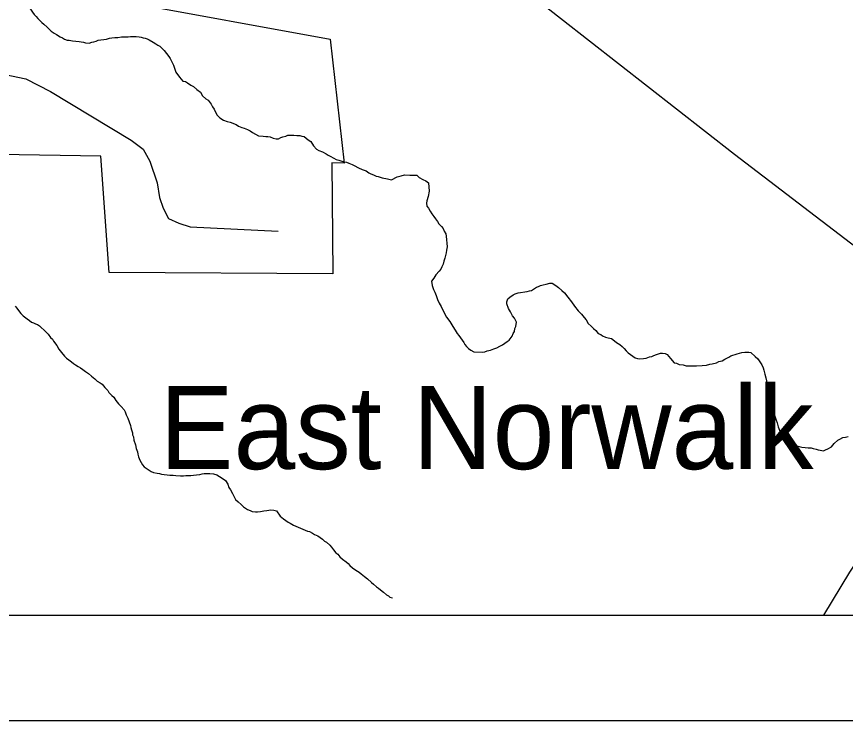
# Model space of a CAD drawing. Extents: x 0 to 34, y 0 to 22.
# Drawn here: x 25.622 to 26.411, y 14 to 14.67 of the extents above; entities that cross this region are included whole.
import ezdxf

# ---------------------------------------------------------------- set-up
doc = ezdxf.new("R2010")
doc.units = 0
for name, color, linetype in [('GM_X_City_Street', 7, 'Continuous'), ('GM_X_Corporation', 7, 'Continuous'), ('GM_X_Minor_River', 7, 'Continuous'), ('GM_X_State_Route', 7, 'Continuous'), ('GM_X_Unincorporated_Text', 7, 'Continuous'), ('SH_Cut_Line', 7, 'Continuous'), ('SH_Data', 7, 'Continuous')]:
    doc.layers.add(name, color=color, linetype=linetype)

msp = doc.modelspace()

# ---------------------------------------------------------------- linework, layer by layer
at = {"layer": 'GM_X_City_Street'}
msp.add_lwpolyline([(25.59921, 14.61714), (25.63125, 14.61028), (25.65471, 14.59826), (25.7314, 14.5519), (25.74284, 14.54332), (25.74914, 14.53188), (25.756, 14.51128), (25.7583, 14.49754), (25.76173, 14.48724), (25.76688, 14.47751), (25.77661, 14.47293), (25.78748, 14.4695), (25.87104, 14.46549)], dxfattribs=at)
at = {"layer": 'GM_X_Corporation'}
msp.add_lwpolyline([(25.52861, 15.36208), (25.72357, 15.36294), (25.72324, 14.99249), (25.72561, 14.6835), (25.92059, 14.64801), (25.93388, 14.53019), (25.92219, 14.53054), (25.92313, 14.42488), (25.71039, 14.42598), (25.70241, 14.53671), (25.44963, 14.54102)], dxfattribs=at)
at = {"layer": 'GM_X_Minor_River'}
for points in [[(25.62005, 14.69742), (25.62272, 14.69401), (25.62463, 14.69097), (25.62692, 14.68832), (25.62882, 14.68566), (25.63111, 14.68225), (25.63378, 14.67921), (25.63569, 14.67656), (25.6376, 14.6739), (25.63912, 14.67162), (25.64103, 14.66973), (25.64255, 14.66783), (25.64446, 14.66594), (25.64636, 14.66404), (25.64826, 14.66252), (25.65131, 14.65949), (25.65512, 14.6557), (25.65817, 14.65381), (25.66045, 14.65267)], [(25.66045, 14.65267), (25.66388, 14.6504), (25.66616, 14.64927), (25.66806, 14.64813), (25.67034, 14.647), (25.67224, 14.647), (25.67566, 14.64663), (25.68174, 14.64589), (25.68364, 14.64551), (25.68592, 14.64514), (25.68782, 14.64476), (25.69124, 14.64439), (25.6939, 14.64516), (25.6958, 14.64554), (25.69807, 14.64631), (25.69997, 14.64708), (25.70262, 14.64746), (25.70528, 14.64785), (25.70794, 14.64824), (25.7106, 14.649), (25.71287, 14.64939), (25.71591, 14.64978), (25.71857, 14.64979), (25.72199, 14.65017), (25.72427, 14.65018), (25.72655, 14.65019), (25.72844, 14.65019), (25.73072, 14.65058), (25.73414, 14.65059), (25.73604, 14.65059), (25.73908, 14.65022), (25.74098, 14.64984), (25.74288, 14.64947), (25.74478, 14.64909), (25.74668, 14.64834), (25.74858, 14.64758), (25.75239, 14.64531), (25.75467, 14.6438), (25.75657, 14.64228), (25.75848, 14.64153), (25.76267, 14.63736), (25.76496, 14.63432), (25.76724, 14.63167), (25.76839, 14.62977), (25.77145, 14.62331), (25.77221, 14.62142), (25.77374, 14.61686), (25.77718, 14.61193), (25.78061, 14.60813), (25.78289, 14.60776), (25.78479, 14.60662), (25.78822, 14.60435), (25.7905, 14.60322), (25.79393, 14.60018), (25.79735, 14.59753), (25.79926, 14.59412), (25.80231, 14.59146), (25.80459, 14.58995), (25.80726, 14.58615), (25.80879, 14.58388), (25.81032, 14.5816), (25.81146, 14.57856), (25.81299, 14.57591), (25.81566, 14.57325), (25.81908, 14.57098), (25.82251, 14.56985), (25.82555, 14.5691), (25.83125, 14.56683), (25.83353, 14.56532), (25.83658, 14.56418), (25.83886, 14.56343), (25.8419, 14.5623), (25.84456, 14.56078), (25.84685, 14.55927), (25.84951, 14.55776), (25.85256, 14.55624), (25.85673, 14.55587), (25.85939, 14.5555), (25.86129, 14.55551), (25.86357, 14.55513), (25.86623, 14.554), (25.86928, 14.55325), (25.87156, 14.55325), (25.87383, 14.5544), (25.87573, 14.55516), (25.87838, 14.55593), (25.88028, 14.55669), (25.8837, 14.5567), (25.88598, 14.55671), (25.88902, 14.55634), (25.89167, 14.55634), (25.89357, 14.55597), (25.89585, 14.5556), (25.89966, 14.55219), (25.90233, 14.55067), (25.90462, 14.5465), (25.90767, 14.54346), (25.90995, 14.54233), (25.91337, 14.54082), (25.9168, 14.53892), (25.9187, 14.53779)], [(25.9187, 14.53779), (25.9206, 14.53665), (25.92403, 14.53476), (25.92631, 14.53363), (25.92897, 14.53287), (25.93353, 14.53136), (25.93619, 14.53099), (25.93847, 14.53024), (25.94152, 14.52873), (25.94342, 14.52797), (25.9476, 14.5257), (25.95102, 14.52419), (25.95293, 14.52343), (25.95483, 14.52268), (25.95749, 14.52079), (25.95939, 14.52003), (25.96167, 14.5189), (25.96434, 14.51776), (25.96624, 14.51739), (25.97004, 14.51626), (25.97498, 14.51513), (25.97878, 14.51438), (25.98447, 14.51705), (25.98826, 14.5182), (25.9913, 14.51897), (25.99624, 14.51861), (26.0008, 14.51862), (26.00308, 14.51862), (26.00536, 14.51635), (26.00879, 14.51446), (26.01145, 14.51332), (26.01411, 14.51143), (26.0149, 14.50345), (26.01377, 14.49851), (26.01265, 14.49432), (26.01227, 14.49204), (26.01266, 14.48938), (26.01419, 14.48748), (26.01571, 14.48444), (26.01724, 14.48179), (26.01915, 14.47951), (26.02067, 14.47723), (26.02258, 14.47458), (26.02411, 14.4723), (26.02639, 14.47003), (26.02792, 14.46813), (26.02907, 14.46547), (26.0306, 14.46282), (26.03098, 14.46054), (26.03177, 14.45065), (26.0314, 14.44723), (26.03103, 14.44495), (26.03028, 14.44229), (26.02953, 14.43962), (26.02878, 14.43696), (26.02803, 14.43392), (26.02689, 14.43163), (26.02576, 14.42935), (26.02425, 14.42745), (26.02122, 14.42402), (26.01933, 14.42059), (26.01706, 14.41792), (26.01746, 14.41374), (26.01899, 14.40994), (26.02013, 14.40729), (26.02128, 14.40425), (26.02281, 14.40045), (26.02434, 14.39704), (26.02625, 14.39362), (26.02854, 14.38906), (26.03122, 14.38375), (26.03427, 14.37958), (26.03732, 14.37464), (26.03961, 14.37122), (26.04152, 14.36819), (26.04305, 14.36629), (26.04457, 14.36402), (26.0461, 14.36174), (26.04763, 14.35946), (26.04877, 14.35756), (26.0503, 14.35567), (26.0522, 14.35377), (26.05449, 14.35226), (26.05715, 14.35074), (26.06513, 14.35038), (26.06778, 14.35077), (26.07006, 14.35154), (26.0731, 14.35231), (26.07613, 14.35345), (26.07917, 14.3546), (26.08182, 14.35613), (26.08447, 14.35728), (26.08675, 14.3588), (26.08902, 14.36033), (26.09092, 14.36186), (26.09357, 14.36567), (26.0947, 14.36795), (26.09583, 14.36985), (26.0962, 14.3729), (26.09733, 14.3748), (26.0977, 14.37898)], [(26.0977, 14.37898), (26.09579, 14.38278), (26.09388, 14.38505), (26.09197, 14.38885), (26.09007, 14.39189), (26.08853, 14.39644), (26.08853, 14.39834), (26.08966, 14.40101), (26.09155, 14.40254), (26.09458, 14.40482), (26.09648, 14.40597), (26.09951, 14.40674), (26.10787, 14.4079), (26.11014, 14.40866), (26.11204, 14.40905), (26.11507, 14.41096), (26.11697, 14.4121), (26.11887, 14.41287), (26.12076, 14.41364), (26.12304, 14.4144), (26.12607, 14.41517), (26.12949, 14.41594), (26.13177, 14.41594), (26.13519, 14.41367), (26.13786, 14.41178), (26.14091, 14.40913), (26.14357, 14.40685), (26.14662, 14.40268), (26.15005, 14.39813), (26.15311, 14.39395), (26.15654, 14.38978), (26.15959, 14.38637), (26.16225, 14.38333), (26.16416, 14.38106), (26.16607, 14.37764), (26.16874, 14.37499), (26.17102, 14.37271), (26.17331, 14.37082), (26.1756, 14.36816), (26.17788, 14.36703), (26.17978, 14.36589), (26.18244, 14.36476), (26.1851, 14.36401), (26.18814, 14.36325), (26.19119, 14.36098), (26.19309, 14.35947), (26.19614, 14.35757), (26.19842, 14.35568), (26.20033, 14.35378), (26.20223, 14.35151), (26.20414, 14.34961), (26.21061, 14.34507), (26.21289, 14.34431), (26.21517, 14.34394), (26.21859, 14.34433), (26.22124, 14.34471), (26.22428, 14.34586), (26.22656, 14.34625), (26.22845, 14.34701), (26.23111, 14.34816), (26.2349, 14.34931), (26.2368, 14.34932), (26.23908, 14.34894), (26.24098, 14.34819), (26.24441, 14.3444), (26.24785, 14.34022), (26.25012, 14.33985), (26.25241, 14.33871), (26.25621, 14.33834), (26.25925, 14.33721), (26.26343, 14.33722), (26.26722, 14.33723), (26.26912, 14.33724), (26.27444, 14.33763), (26.27862, 14.33802), (26.28165, 14.33879), (26.28393, 14.33918), (26.2881, 14.34033), (26.29038, 14.34147), (26.29341, 14.34224), (26.29607, 14.34377), (26.29796, 14.34454), (26.29986, 14.34568), (26.30176, 14.34683), (26.30783, 14.34874), (26.312, 14.3499), (26.31504, 14.35028), (26.31694, 14.35029), (26.31884, 14.35029), (26.32074, 14.34992), (26.32493, 14.34613), (26.32721, 14.34385), (26.32912, 14.3412), (26.33103, 14.33816), (26.33256, 14.33551), (26.33294, 14.33322), (26.33409, 14.32943), (26.33486, 14.32601), (26.33563, 14.32297), (26.33602, 14.32031), (26.33641, 14.31727)], [(25.62099, 14.39407), (25.62252, 14.39218), (25.62404, 14.3899), (25.62633, 14.38725), (25.62862, 14.38497), (25.63242, 14.38194), (25.63471, 14.38042), (25.63661, 14.37891), (25.63851, 14.37815), (25.64041, 14.3774), (25.64232, 14.37664), (25.64422, 14.37551), (25.65031, 14.36982), (25.65222, 14.36754), (25.65451, 14.36413), (25.65641, 14.36261), (25.65756, 14.36072), (25.66061, 14.35654), (25.66252, 14.35313), (25.66519, 14.35009), (25.66785, 14.34668), (25.66976, 14.34478), (25.67205, 14.34289), (25.67471, 14.34099), (25.67661, 14.33948), (25.67852, 14.33834), (25.6808, 14.33683), (25.68308, 14.33531), (25.68537, 14.3338), (25.68803, 14.3319), (25.6907, 14.33001), (25.69374, 14.32736), (25.69679, 14.32509), (25.69907, 14.32281), (25.70174, 14.3213), (25.70364, 14.31978), (25.70631, 14.31675), (25.70898, 14.31372), (25.71012, 14.31182), (25.71279, 14.30916), (25.71469, 14.30765), (25.7166, 14.30423), (25.71927, 14.3012), (25.72194, 14.29854), (25.72461, 14.29551), (25.72575, 14.29361), (25.72652, 14.29057), (25.72805, 14.28754), (25.73073, 14.2807), (25.73111, 14.2788), (25.7315, 14.27652), (25.73265, 14.27348), (25.73266, 14.27158), (25.73342, 14.26968), (25.73381, 14.26664), (25.73535, 14.26208), (25.73612, 14.25867), (25.73726, 14.25563), (25.73765, 14.25335), (25.73842, 14.25069), (25.73957, 14.24765), (25.74071, 14.24537), (25.74224, 14.2431), (25.74376, 14.2412), (25.74643, 14.2393), (25.75024, 14.23665), (25.75252, 14.2359), (25.75594, 14.23515), (25.75822, 14.23477), (25.76012, 14.2344), (25.76278, 14.23403), (25.76544, 14.23365), (25.7681, 14.23328)], [(26.33641, 14.31727), (26.33718, 14.31423), (26.33757, 14.31157), (26.33834, 14.30815), (26.33911, 14.30435), (26.33988, 14.30017), (26.34103, 14.29637), (26.34218, 14.29295), (26.34333, 14.29029), (26.3441, 14.28764), (26.34486, 14.28574), (26.34563, 14.28308), (26.34678, 14.27928), (26.34793, 14.27624), (26.34832, 14.27434), (26.34946, 14.2713), (26.35175, 14.26789), (26.35366, 14.26561), (26.36089, 14.26183), (26.36431, 14.26108), (26.36659, 14.26071), (26.36925, 14.25995), (26.37229, 14.25958), (26.37533, 14.25921), (26.37799, 14.25922), (26.37989, 14.25884), (26.38293, 14.25809), (26.38483, 14.25733), (26.38673, 14.25696), (26.38977, 14.25659), (26.39167, 14.25735), (26.39394, 14.2585), (26.39735, 14.26041), (26.4, 14.26346), (26.40341, 14.26651), (26.40531, 14.26765), (26.40834, 14.26918), (26.41062, 14.26957), (26.41328, 14.26995)], [(25.7681, 14.23328), (25.77114, 14.23329), (25.7738, 14.23291), (25.77835, 14.23255), (25.78101, 14.23255), (25.78329, 14.23294), (25.78595, 14.23295), (25.78823, 14.23295), (25.79051, 14.23334), (25.79354, 14.23373), (25.79658, 14.23411), (25.79886, 14.2345), (25.80076, 14.23489), (25.80418, 14.23489), (25.80607, 14.2349), (25.80949, 14.23453), (25.81291, 14.23378), (25.81786, 14.23037), (25.82091, 14.2281), (25.8232, 14.22468), (25.82435, 14.22164), (25.82587, 14.21937), (25.82778, 14.21595), (25.82893, 14.21329), (25.83046, 14.21026), (25.83312, 14.20798), (25.83579, 14.20533), (25.83808, 14.20305), (25.84188, 14.20078), (25.84454, 14.19965), (25.84645, 14.19889), (25.84948, 14.19852), (25.85139, 14.19853), (25.85442, 14.19891), (25.85746, 14.1993), (25.86049, 14.19969), (25.86429, 14.20046), (25.86695, 14.20009), (25.86961, 14.19933), (25.87305, 14.1944), (25.87609, 14.19175), (25.87838, 14.19023), (25.88066, 14.18872), (25.88256, 14.18758), (25.88561, 14.18569), (25.88789, 14.18494), (25.89892, 14.18002), (25.90082, 14.17965), (25.90386, 14.17814), (25.90576, 14.177), (25.90881, 14.17549), (25.91109, 14.17397), (25.91337, 14.17246), (25.91528, 14.17056), (25.91718, 14.16943), (25.92023, 14.16677), (25.92175, 14.16488), (25.92366, 14.16222), (25.92595, 14.15957), (25.92785, 14.15805), (25.92976, 14.15578), (25.93242, 14.1535), (25.93585, 14.15085), (25.93775, 14.14933), (25.93928, 14.14744), (25.94194, 14.14516), (25.94499, 14.14289), (25.94803, 14.141), (25.94994, 14.13948), (25.95336, 14.13683), (25.95603, 14.13456), (25.95984, 14.13115), (25.96174, 14.12963), (25.96479, 14.12698), (25.96669, 14.12584), (25.9686, 14.12433), (25.97126, 14.12205), (25.97431, 14.1194), (25.97621, 14.11865), (25.97735, 14.11713), (25.98001, 14.11675)]]:
    msp.add_lwpolyline(points, dxfattribs=at)
at = {"layer": 'GM_X_State_Route'}
for points in [[(26.6628, 14.2759), (26.59211, 14.31928), (26.57555, 14.33156), (26.30506, 14.53845), (26.05695, 14.73274), (25.72742, 14.98886)], [(26.39029, 14.1), (26.41474, 14.14107), (26.42511, 14.15618), (26.43278, 14.16713), (26.44311, 14.17882), (26.4668, 14.20141), (26.53708, 14.26617), (26.59211, 14.31928)]]:
    msp.add_lwpolyline(points, dxfattribs=at)
at = {"layer": 'SH_Cut_Line'}
msp.add_lwpolyline([(21.7404, 14.1), (28.5404, 14.1)], dxfattribs=at)
at = {"layer": 'SH_Data'}
for p, q in [((21.7404, 14.1), (28.5404, 14.1)), ((21.6404, 14), (28.6404, 14))]:
    msp.add_line(p, q, dxfattribs=at)

# ---------------------------------------------------------------- texts
at = {"layer": 'GM_X_Unincorporated_Text'}
msp.add_text('East Norwalk', height=0.0789773, rotation=0.00001, dxfattribs=at).set_placement((25.75823, 14.23909))

doc.saveas('drawing.dxf')
